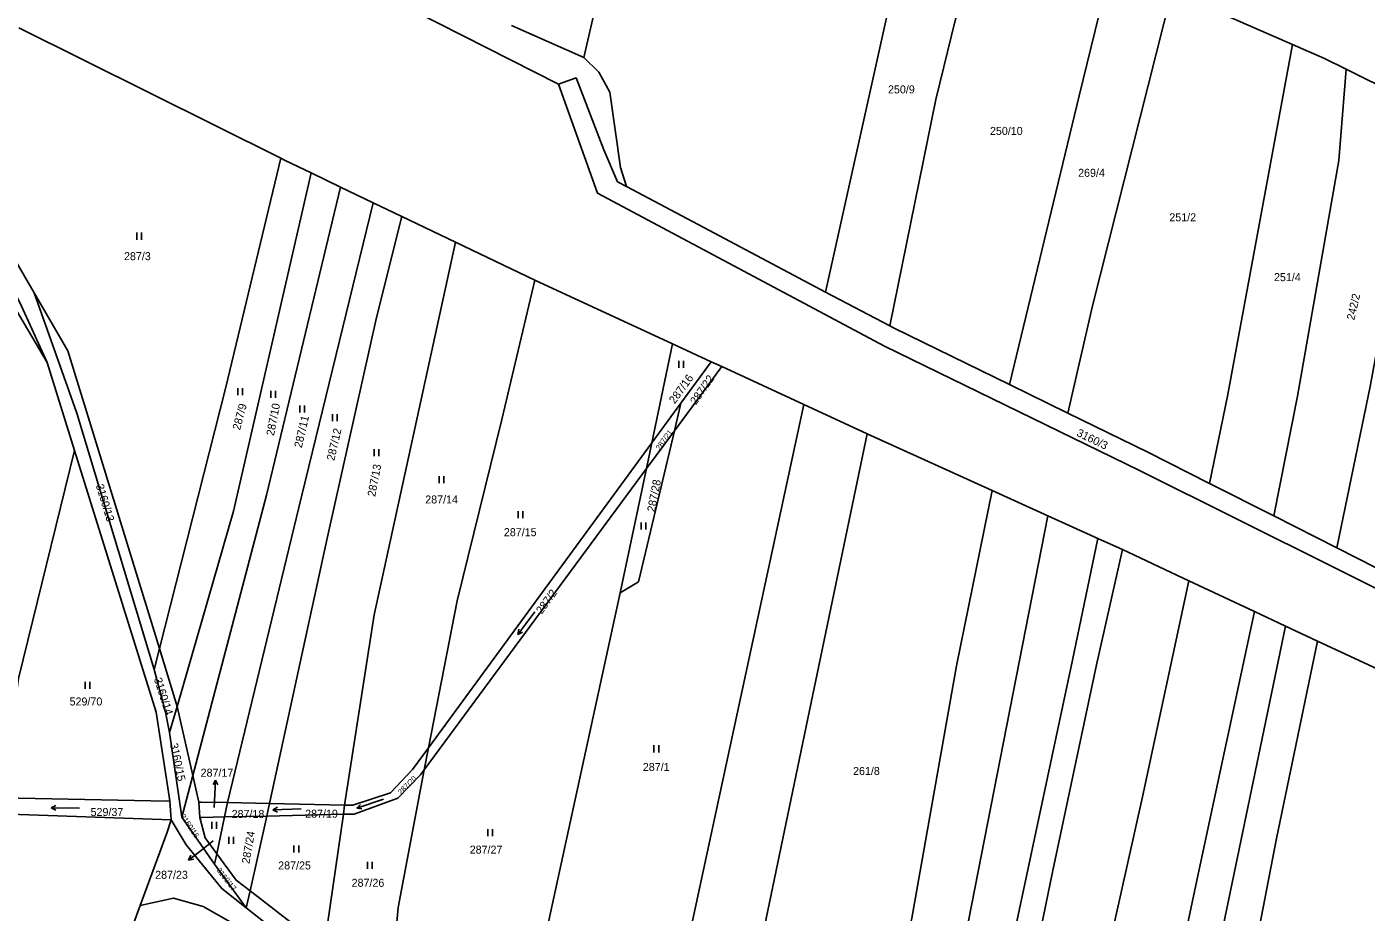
# Model space of a CAD drawing. Extents: x -776734 to -748832, y -1118122 to -976986.
# Drawn here: x -753089.2 to -752804.6, y -1114273.5 to -1114085.2 of the extents above; entities that cross this region are included whole.
import ezdxf

# ---------------------------------------------------------------- set-up
doc = ezdxf.new("R2010")
doc.units = 0
for name, color, linetype in [('KM_Hranice parcel', 7, 'Continuous'), ('KM_Parcelní čísla', 7, 'Continuous'), ('KM_Pop  PČ popisy', 7, 'Continuous'), ('KM_Značky kultur', 7, 'Continuous')]:
    doc.layers.add(name, color=color, linetype=linetype)

msp = doc.modelspace()

# ---------------------------------------------------------------- linework, layer by layer
at = {"layer": 'KM_Hranice parcel'}
for p, q in [((-752955.89, -1114026.83), (-752970.81, -1114091.79)), ((-752970.81, -1114091.79), (-752986.17, -1114084.99)), ((-753035.19, -1114113.19), (-753090.84, -1114085.51)), ((-752808.81, -1114094.29), (-752792.75, -1114102.26)), ((-753028.75, -1114116.31), (-753022.49, -1114119.32)), ((-753022.49, -1114119.32), (-753015.55, -1114122.65)), ((-753098.85, -1114122.54), (-753087.59, -1114141.83)), ((-753015.55, -1114122.65), (-753009.48, -1114125.57)), ((-753009.48, -1114125.57), (-752998.09, -1114131.04)), ((-753084.88, -1114156.6), (-753100.57, -1114129.97)), ((-752998.09, -1114131.04), (-752981.24, -1114139.13)), ((-752981.24, -1114139.13), (-752952.01, -1114152.64)), ((-752905.83, -1114148.85), (-752919.45, -1114141.63)), ((-752956.36, -1114173.68), (-752952.01, -1114152.64)), ((-752952.01, -1114152.64), (-752943.74, -1114156.47)), ((-753079.05, -1114175.31), (-753084.88, -1114156.6)), ((-752950.18, -1114165.25), (-752943.74, -1114156.47)), ((-752943.74, -1114156.47), (-752941.52, -1114157.49)), ((-752941.52, -1114157.49), (-752951.58, -1114171.13)), ((-752924.1, -1114165.55), (-752941.52, -1114157.49)), ((-752867.97, -1114167.36), (-752880.35, -1114161.32)), ((-752964.07, -1114350.89), (-752924.1, -1114165.55)), ((-752956.36, -1114173.68), (-752950.18, -1114165.25)), ((-752951.58, -1114171.13), (-752950.18, -1114165.25)), ((-752924.1, -1114165.55), (-752910.62, -1114171.78)), ((-752956.36, -1114173.68), (-753003.83, -1114238.49)), ((-752957.52, -1114179.18), (-752951.58, -1114171.13)), ((-752957.52, -1114179.18), (-752956.36, -1114173.68)), ((-752940.9, -1114317.17), (-752910.62, -1114171.78)), ((-753004.72, -1114243.2), (-752957.52, -1114179.18)), ((-752963.07, -1114205.56), (-752957.52, -1114179.18)), ((-752891.61, -1114221.07), (-752884.07, -1114183.82)), ((-752884.07, -1114183.82), (-752872.21, -1114189.2)), ((-752824.24, -1114189.22), (-752837.87, -1114182.3)), ((-752872.21, -1114189.2), (-752861.64, -1114193.99)), ((-752810.86, -1114196.01), (-752824.24, -1114189.22)), ((-752861.64, -1114193.99), (-752856.36, -1114196.38)), ((-752856.36, -1114196.38), (-752842.24, -1114203)), ((-752797.33, -1114202.88), (-752810.86, -1114196.01)), ((-752842.24, -1114203), (-752828.31, -1114209.54)), ((-752828.31, -1114209.54), (-752821.72, -1114212.63)), ((-752821.72, -1114212.63), (-752814.9, -1114215.83)), ((-752814.9, -1114215.83), (-752787.05, -1114228.89)), ((-753062.13, -1114221.86), (-753061, -1114217.4)), ((-753061, -1114217.4), (-753057.21, -1114229.74)), ((-753058.88, -1114235.25), (-753057.21, -1114229.74)), ((-753057.21, -1114229.74), (-753053.9, -1114244.43)), ((-753056.23, -1114253.27), (-753058.88, -1114235.25)), ((-753003.83, -1114238.49), (-753004.72, -1114243.2)), ((-753056.23, -1114253.27), (-753053.9, -1114244.43)), ((-753053.9, -1114244.43), (-753052.63, -1114250.08)), ((-753058.53, -1114253.8), (-753058.81, -1114249.8)), ((-753052.63, -1114250.08), (-753052.44, -1114253.36)), ((-753047.15, -1114253.22), (-753046.5, -1114250.17)), ((-753046.5, -1114250.17), (-753037.59, -1114250.36)), ((-753038.18, -1114253.02), (-753037.59, -1114250.36)), ((-753037.59, -1114250.36), (-753021.65, -1114250.69)), ((-753094.77, -1114252.58), (-753058.53, -1114253.8)), ((-753049.28, -1114263.28), (-753056.23, -1114253.27)), ((-753048.81, -1114261.04), (-753047.15, -1114253.22)), ((-753047.15, -1114253.22), (-753038.18, -1114253.02)), ((-753041.74, -1114268.92), (-753038.18, -1114253.02)), ((-753038.18, -1114253.02), (-753021.91, -1114252.65)), ((-753026.03, -1114281.05), (-753021.91, -1114252.65)), ((-753021.91, -1114252.65), (-753021.65, -1114250.69)), ((-753049.28, -1114263.28), (-753048.81, -1114261.04)), ((-753042.55, -1114272.54), (-753049.28, -1114263.28)), ((-753042.55, -1114272.54), (-753041.74, -1114268.92)), ((-753041.74, -1114268.92), (-753026.03, -1114281.05)), ((-753026.62, -1114285.08), (-753042.55, -1114272.54))]:
    msp.add_line(p, q, dxfattribs=at)
for points in [[(-752976.18, -1114097.46), (-753052.77, -1114058.54), (-753155.53, -1114019.06)], [(-752897.78, -1114054.29), (-752906.53, -1114083.38), (-752919.45, -1114141.63)], [(-752905.83, -1114148.85), (-752896.04, -1114100.68), (-752891.82, -1114083.6), (-752888.72, -1114072.56), (-752884.52, -1114060.62)], [(-752880.35, -1114161.32), (-752865.56, -1114099.91), (-752858.8, -1114072.05)], [(-752845.91, -1114077.74), (-752862.77, -1114144.56), (-752867.97, -1114167.36)], [(-752845.91, -1114077.74), (-752845.08, -1114078.11), (-752820.24, -1114089)], [(-752837.87, -1114182.3), (-752834.07, -1114163.78), (-752820.24, -1114089)], [(-752820.24, -1114089), (-752813.42, -1114092), (-752808.81, -1114094.29)], [(-752961.74, -1114119.2), (-752963.06, -1114115.13), (-752965.26, -1114099.14), (-752967.66, -1114094.87), (-752970.81, -1114091.79)], [(-752961.74, -1114119.2), (-752963.67, -1114118.18), (-752966.57, -1114111.41), (-752972.47, -1114096.11), (-752976.18, -1114097.46)], [(-752808.81, -1114094.29), (-752810.4, -1114113.7), (-752819.2, -1114163.79), (-752824.24, -1114189.22)], [(-752976.18, -1114097.46), (-752967.93, -1114120.62), (-752906.95, -1114153.16), (-752852.74, -1114179.56), (-752769.62, -1114221.01), (-752727.67, -1114241.24)], [(-752792.75, -1114102.26), (-752793.75, -1114107.45), (-752803.73, -1114161.7), (-752810.86, -1114196.01)], [(-753061, -1114217.4), (-753046.91, -1114161.88), (-753035.19, -1114113.19)], [(-753035.19, -1114113.19), (-753034.27, -1114113.65), (-753028.75, -1114116.31)], [(-753057.21, -1114229.74), (-753045.29, -1114188.2), (-753028.75, -1114116.31)], [(-753053.9, -1114244.43), (-753038.21, -1114184.83), (-753022.49, -1114119.32)], [(-752919.45, -1114141.63), (-752946.56, -1114127.26), (-752961.74, -1114119.2)], [(-753046.5, -1114250.17), (-753031.36, -1114187.41), (-753015.55, -1114122.65)], [(-753084.88, -1114156.6), (-753090.66, -1114143.85), (-753099.62, -1114126.84)], [(-753037.59, -1114250.36), (-753025.27, -1114193.7), (-753014.85, -1114147.06), (-753009.48, -1114125.57)], [(-753021.65, -1114250.69), (-753015.36, -1114210.28), (-752998.09, -1114131.04)], [(-753003.83, -1114238.49), (-752997.71, -1114207.27), (-752988.23, -1114168.71), (-752981.24, -1114139.13)], [(-753062.13, -1114221.86), (-753078.56, -1114167.36), (-753087.59, -1114141.83)], [(-753087.59, -1114141.83), (-753080.42, -1114154.12), (-753061, -1114217.4)], [(-752880.35, -1114161.32), (-752904.91, -1114149.34), (-752905.83, -1114148.85)], [(-752837.87, -1114182.3), (-752850.95, -1114175.66), (-752867.97, -1114167.36)], [(-752951.58, -1114171.13), (-752959.2, -1114203.23), (-752963.07, -1114205.56)], [(-752910.62, -1114171.78), (-752909.09, -1114172.48), (-752884.07, -1114183.82)], [(-753094.44, -1114249.18), (-753090.96, -1114223.81), (-753079.05, -1114175.31)], [(-753058.81, -1114249.8), (-753061.72, -1114230.94), (-753079.05, -1114175.31)], [(-752872.21, -1114189.2), (-752889.69, -1114278.54), (-752899.59, -1114328.44), (-752912.33, -1114388.25), (-752924.51, -1114447.25), (-752933.76, -1114496.83), (-752941.89, -1114533.46), (-752948.69, -1114561.57)], [(-752861.64, -1114193.99), (-752866.97, -1114219.87), (-752883.88, -1114299.01), (-752895.48, -1114356.1), (-752911.52, -1114434.58), (-752929.25, -1114522.3), (-752933.21, -1114542.71), (-752940.19, -1114572.28), (-752941.94, -1114577.11)], [(-752856.36, -1114196.38), (-752861.91, -1114220.87), (-752871.2, -1114264.59), (-752878.44, -1114300.08), (-752884.83, -1114330.68), (-752901.96, -1114413.75), (-752911.95, -1114463.1), (-752922.74, -1114516.02), (-752931.12, -1114556.35), (-752938.26, -1114586.3)], [(-752936.38, -1114652.45), (-752927.54, -1114607.1), (-752921.77, -1114580.34), (-752911.41, -1114536.28), (-752898.3, -1114473.79), (-752890.49, -1114432.26), (-752883.47, -1114397), (-752872.32, -1114341.97), (-752864.19, -1114302.89), (-752852.12, -1114248.93), (-752842.24, -1114203)], [(-752963.07, -1114205.56), (-752979.47, -1114280.74), (-752986.47, -1114310.98)], [(-752934.12, -1114704.82), (-752928.8, -1114679.25), (-752911.41, -1114601.55), (-752889.83, -1114504.81), (-752882.93, -1114473.25), (-752875.16, -1114429.34), (-752857.99, -1114345.2), (-752852.05, -1114320.86), (-752840.08, -1114264.39), (-752828.31, -1114209.54)], [(-752929.9, -1114717.17), (-752924.26, -1114689.78), (-752902.28, -1114597.5), (-752879.37, -1114494.47), (-752867.97, -1114436.68), (-752857.5, -1114382.95), (-752852.15, -1114355.64), (-752836.88, -1114285.62), (-752821.72, -1114212.63)], [(-752814.9, -1114215.83), (-752823.67, -1114257.79), (-752828.11, -1114280.91), (-752845.29, -1114358.42), (-752865.07, -1114460.04), (-752879.89, -1114530.26), (-752894.73, -1114596.52), (-752909.92, -1114660.92), (-752922.77, -1114714.57), (-752925.81, -1114729.14)], [(-753058.88, -1114235.25), (-753059.67, -1114230.93), (-753062.13, -1114221.86)], [(-752913.12, -1114323.53), (-752901.14, -1114274.7), (-752891.61, -1114221.07)], [(-753021.65, -1114250.69), (-753019.9, -1114250.73), (-753011.92, -1114248.06), (-753007.21, -1114243.1), (-753003.83, -1114238.49)], [(-753021.91, -1114252.65), (-753019.64, -1114252.6), (-753010.35, -1114249.2), (-753005.52, -1114244.28), (-753004.72, -1114243.2)], [(-753012.04, -1114291.85), (-753010.25, -1114272.44), (-753004.72, -1114243.2)], [(-753058.81, -1114249.8), (-753059.31, -1114249.83), (-753094.44, -1114249.18)], [(-753052.63, -1114250.08), (-753052.14, -1114250.05), (-753046.5, -1114250.17)], [(-753052.44, -1114253.36), (-753051.95, -1114253.33), (-753047.15, -1114253.22)], [(-753052.44, -1114253.36), (-753051.28, -1114257.68), (-753048.81, -1114261.04)], [(-753065.12, -1114272.06), (-753059.4, -1114256.64), (-753058.53, -1114253.8)], [(-753042.55, -1114272.54), (-753047.74, -1114268.45), (-753055.34, -1114259.16), (-753058.53, -1114253.8)], [(-753048.81, -1114261.04), (-753044.67, -1114266.66), (-753041.74, -1114268.92)], [(-753073.79, -1114304.82), (-753067.23, -1114277.82), (-753065.12, -1114272.06)], [(-753045.99, -1114275.51), (-753051.69, -1114272.24), (-753057.98, -1114270.47), (-753065.12, -1114272.06)]]:
    msp.add_lwpolyline(points, dxfattribs=at)
at = {"layer": 'KM_Pop  PČ popisy'}
for p, q in [((-753049.053, -1114245.373), (-753049.605, -1114246.347)), ((-753049.21, -1114248.37), (-753049.053, -1114245.373)), ((-753049.053, -1114245.373), (-753048.605, -1114246.399)), ((-753049.35, -1114251.23), (-753049.21, -1114248.37)), ((-753049.58, -1114258.29), (-753052.43, -1114260.53)), ((-753052.43, -1114260.53), (-753054.795, -1114262.378)), ((-753054.795, -1114262.378), (-753054.314, -1114261.366)), ((-753054.795, -1114262.378), (-753053.697, -1114262.156))]:
    msp.add_line(p, q, dxfattribs=at)
at = {"layer": 'KM_Značky kultur'}
for p, q in [((-753065.771, -1114130.51), (-753065.771, -1114129.01)), ((-753064.77, -1114130.51), (-753064.77, -1114129.01)), ((-752950.661, -1114157.73), (-752950.661, -1114156.23)), ((-752949.66, -1114157.73), (-752949.66, -1114156.23)), ((-753044.311, -1114163.54), (-753044.311, -1114162.04)), ((-753043.31, -1114163.54), (-753043.31, -1114162.04)), ((-753037.341, -1114164.14), (-753037.341, -1114162.64)), ((-753036.34, -1114164.14), (-753036.34, -1114162.64)), ((-753031.181, -1114167.27), (-753031.181, -1114165.77)), ((-753030.18, -1114167.27), (-753030.18, -1114165.77)), ((-753024.221, -1114169.09), (-753024.221, -1114167.59)), ((-753023.22, -1114169.09), (-753023.22, -1114167.59)), ((-753015.371, -1114176.52), (-753015.371, -1114175.02)), ((-753014.37, -1114176.52), (-753014.37, -1114175.02)), ((-753001.551, -1114182.25), (-753001.551, -1114180.75)), ((-753000.55, -1114182.25), (-753000.55, -1114180.75)), ((-752984.801, -1114189.68), (-752984.801, -1114188.18)), ((-752983.8, -1114189.68), (-752983.8, -1114188.18)), ((-752958.651, -1114192.12), (-752958.651, -1114190.62)), ((-752957.65, -1114192.12), (-752957.65, -1114190.62)), ((-752981.232, -1114209.623), (-752984.843, -1114214.414)), ((-752984.843, -1114214.414), (-752984.655, -1114213.332)), ((-752984.843, -1114214.414), (-752983.854, -1114213.936)), ((-753076.761, -1114225.97), (-753076.761, -1114224.47)), ((-753075.76, -1114225.97), (-753075.76, -1114224.47)), ((-752955.911, -1114239.48), (-752955.911, -1114237.98)), ((-752954.91, -1114239.48), (-752954.91, -1114237.98)), ((-753013.392, -1114249.411), (-753019.066, -1114251.364)), ((-753083.967, -1114251.249), (-753082.981, -1114250.764)), ((-753077.967, -1114251.353), (-753083.967, -1114251.249)), ((-753083.967, -1114251.249), (-753082.998, -1114251.767)), ((-753036.896, -1114251.697), (-753035.937, -1114251.162)), ((-753030.899, -1114251.487), (-753036.896, -1114251.697)), ((-753036.896, -1114251.697), (-753035.902, -1114252.164)), ((-753019.066, -1114251.364), (-753018.305, -1114250.572)), ((-753019.066, -1114251.364), (-753017.978, -1114251.52)), ((-753049.861, -1114255.72), (-753049.861, -1114254.22)), ((-753048.86, -1114255.72), (-753048.86, -1114254.22)), ((-752991.241, -1114257.33), (-752991.241, -1114255.83)), ((-752990.24, -1114257.33), (-752990.24, -1114255.83)), ((-753046.221, -1114258.95), (-753046.221, -1114257.45)), ((-753045.22, -1114258.95), (-753045.22, -1114257.45)), ((-753032.401, -1114260.77), (-753032.401, -1114259.27)), ((-753031.4, -1114260.77), (-753031.4, -1114259.27)), ((-753016.761, -1114264.22), (-753016.761, -1114262.72)), ((-753015.76, -1114264.22), (-753015.76, -1114262.72))]:
    msp.add_line(p, q, dxfattribs=at)

# ---------------------------------------------------------------- texts
at = {"layer": 'KM_Parcelní čísla'}
for s, p in [('250/9', (-752906.19, -1114099.41)), ('250/10', (-752884.53, -1114108.24)), ('269/4', (-752865.8, -1114117.14)), ('251/2', (-752846.42, -1114126.6)), ('287/3', (-753068.52, -1114134.86)), ('251/4', (-752824.18, -1114139.32)), ('287/14', (-753004.52, -1114186.58)), ('287/15', (-752987.81, -1114193.53)), ('529/70', (-753080.08, -1114229.52)), ('287/1', (-752958.28, -1114243.44)), ('287/17', (-753052.24, -1114244.66)), ('261/8', (-752913.62, -1114244.29)), ('529/37', (-753075.62, -1114253.01)), ('287/18', (-753045.65, -1114253.42)), ('287/19', (-753030.03, -1114253.37)), ('287/27', (-752995.07, -1114261.01)), ('287/23', (-753061.905, -1114266.358)), ('287/25', (-753035.76, -1114264.37)), ('287/26', (-753020.16, -1114268.06))]:
    msp.add_text(s, height=1.7, dxfattribs=at).set_placement(p)
for s, height, rotation, p in [('242/2', 1.7, 77, (-752807.121, -1114147.721)), ('287/16', 1.7, 54, (-752951.512, -1114165.539)), ('287/22', 1.7, 55, (-752947.003, -1114165.717)), ('287/9', 1.7, 75, (-753043.878, -1114171.109)), ('287/10', 1.7, 79, (-753036.665, -1114172.292)), ('287/11', 1.7, 77, (-753030.751, -1114174.881)), ('287/12', 1.7, 77, (-753023.851, -1114177.591)), ('3160/3', 1.7, 334, (-752866.262, -1114172.133)), ('287/21', 1.14, 54, (-752954.734, -1114175.336)), ('287/13', 1.7, 79, (-753015.165, -1114185.232)), ('287/28', 1.7, 79, (-752955.745, -1114188.492)), ('3160/13', 1.7, 287, (-753074.532, -1114182.738)), ('287/2', 1.7, 54, (-752979.752, -1114210.219)), ('3160/14', 1.7, 288, (-753062.188, -1114223.912)), ('3160/15', 1.7, 282, (-753058.771, -1114237.706)), ('287/20', 1.14, 45, (-753009.658, -1114248.554)), ('3160/16', 1.14, 304, (-753056.586, -1114253.093)), ('287/24', 1.7, 80, (-753041.882, -1114263.247)), ('3160/17', 1.14, 308, (-753048.956, -1114264.551))]:
    msp.add_text(s, height=height, rotation=rotation, dxfattribs=at).set_placement(p)

doc.saveas('drawing.dxf')
